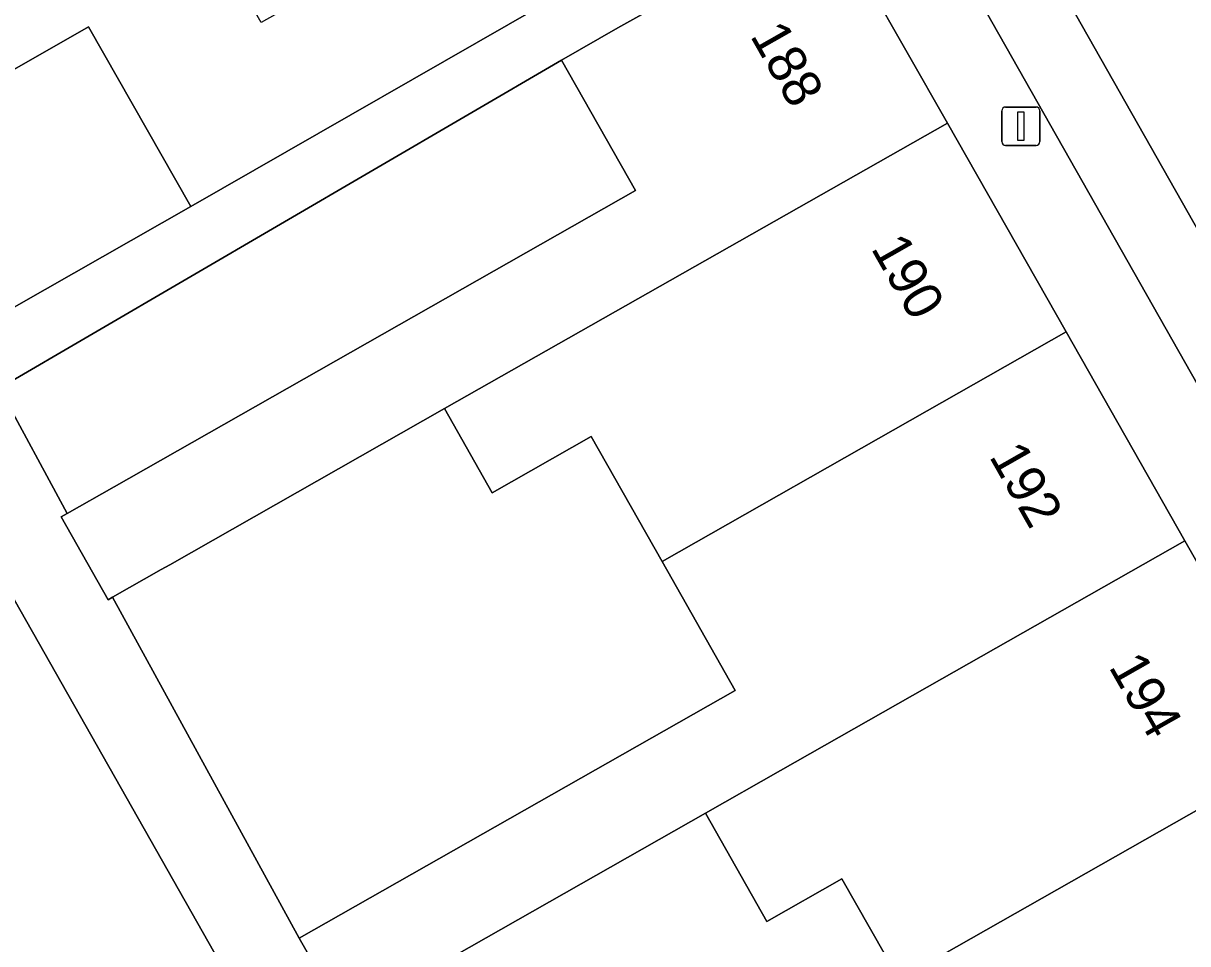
# Model space of a CAD drawing. Extents: x 159888 to 160761, y 384031 to 384750.
# Drawn here: x 160476.49 to 160506.78, y 384284.63 to 384308.57 of the extents above; entities that cross this region are included whole.
import ezdxf

# ---------------------------------------------------------------- set-up
doc = ezdxf.new("R2010")
doc.units = 0
for name, color, linetype in [('IMGEO_Erf', 7, 'Continuous'), ('IMGEO_Lichtmast', 7, 'Continuous'), ('IMGEO_Pand', 7, 'Continuous'), ('IMGEO_Pand_nummerreeks', 7, 'Continuous'), ('IMGEO_Parkeervlak_open', 7, 'Continuous'), ('IMGEO_Rijbaan_lokaal_open', 7, 'Continuous'), ('IMGEO_Voetpad_open', 7, 'Continuous')]:
    doc.layers.add(name, color=color, linetype=linetype)

msp = doc.modelspace()

# ---------------------------------------------------------------- linework, layer by layer
at = {"layer": 'IMGEO_Erf'}
for points in [[(160487.032, 384315.964), (160485.504, 384318.66), (160484.117, 384321.107), (160479.288, 384318.371), (160478.097, 384320.473), (160477.012, 384322.387), (160475.678, 384324.741), (160470.773, 384321.422), (160473.178, 384317.676), (160469.475, 384315.595), (160472.079, 384311.028), (160474.675, 384306.475), (160478.184, 384308.475), (160480.847, 384303.804), (160490.773, 384309.494), (160489.194, 384312.28), (160484.426, 384309.578), (160484.38, 384309.552), (160482.675, 384308.586), (160481.62, 384310.447), (160483.325, 384311.413), (160482.275, 384313.267)], [(160492.415, 384304.215), (160490.486, 384307.61), (160475.868, 384299.074), (160477.633, 384295.818), (160478.853, 384296.511)], [(160493.105, 384294.566), (160491.258, 384297.816), (160488.691, 384296.357), (160487.448, 384298.544), (160480.302, 384294.485), (160480.077, 384294.357), (160478.813, 384293.639), (160483.67, 384284.774), (160495.006, 384291.214)]]:
    msp.add_lwpolyline(points, close=True, dxfattribs=at)
for points in [[(160496.195, 384252.433), (160495.148, 384260.052), (160493.206, 384263.508), (160482.685, 384282.232), (160471.687, 384301.627)], [(160499.273, 384283.697), (160497.785, 384286.316), (160495.834, 384285.208), (160494.235, 384288.023), (160484.852, 384282.694)]]:
    msp.add_lwpolyline(points, dxfattribs=at)
at = {"layer": 'IMGEO_Lichtmast'}
for p, q in [((160501.941, 384305.489), (160501.941, 384306.289)), ((160501.941, 384306.289), (160501.941, 384305.489)), ((160502.041, 384306.389), (160502.831, 384306.389)), ((160502.831, 384306.389), (160502.041, 384306.389)), ((160502.931, 384306.289), (160502.931, 384305.489)), ((160502.931, 384305.489), (160502.931, 384306.289)), ((160502.831, 384305.389), (160502.041, 384305.389)), ((160502.041, 384305.389), (160502.831, 384305.389))]:
    msp.add_line(p, q, dxfattribs=at)
msp.add_lwpolyline([(160502.361, 384306.264), (160502.511, 384306.264), (160502.511, 384305.514), (160502.361, 384305.514), (160502.361, 384306.264)], dxfattribs=at)
for centre, start, end in [((160502.041, 384306.289), 90, 180), ((160502.041, 384306.289), 90, 180), ((160502.831, 384306.289), 0, 90), ((160502.831, 384306.289), 360, 90), ((160502.041, 384305.489), 180, 270), ((160502.041, 384305.489), 180, 270), ((160502.831, 384305.489), 270, 0), ((160502.831, 384305.489), 270, 0)]:
    msp.add_arc(centre, 0.1, start, end, dxfattribs=at)
at = {"layer": 'IMGEO_Pand'}
for points in [[(160493.639, 384302.061), (160500.525, 384305.972), (160497.383, 384311.495), (160492.966, 384309.015), (160491.956, 384308.446), (160490.486, 384307.61), (160492.415, 384304.215), (160478.853, 384296.511), (160477.633, 384295.818), (160477.473, 384295.727), (160478.696, 384293.573), (160478.813, 384293.639), (160480.077, 384294.357), (160480.302, 384294.485), (160487.448, 384298.544)], [(160472.807, 384305.476), (160475.499, 384300.755), (160480.847, 384303.804), (160478.184, 384308.475), (160474.675, 384306.475)], [(160503.615, 384300.54), (160500.525, 384305.972), (160493.639, 384302.061), (160487.448, 384298.544), (160488.691, 384296.357), (160491.258, 384297.816), (160493.105, 384294.566), (160500, 384298.486)], [(160500, 384291.298), (160506.705, 384295.108), (160503.615, 384300.54), (160500, 384298.486), (160493.105, 384294.566), (160495.006, 384291.214), (160483.67, 384284.774), (160484.852, 384282.694), (160494.235, 384288.023), (160496.187, 384289.132)], [(160509.796, 384289.676), (160506.705, 384295.108), (160500, 384291.298), (160496.187, 384289.132), (160494.235, 384288.023), (160495.834, 384285.208), (160497.785, 384286.316), (160499.273, 384283.697), (160500, 384284.11)], [(160512.886, 384284.244), (160509.796, 384289.676), (160500, 384284.11), (160499.273, 384283.697), (160500, 384282.418), (160501.27, 384280.182), (160500.843, 384279.939), (160499.464, 384279.155), (160500.554, 384277.236), (160501.934, 384278.02)]]:
    msp.add_lwpolyline(points, close=True, dxfattribs=at)
at = {"layer": 'IMGEO_Parkeervlak_open'}
for points in [[(160516.314, 384286.833), (160498.211, 384318.768)], [(160498.055, 384318.143), (160496.707, 384317.386), (160514.376, 384286.229), (160515.684, 384287.006)]]:
    msp.add_lwpolyline(points, dxfattribs=at)
at = {"layer": 'IMGEO_Rijbaan_lokaal_open'}
msp.add_lwpolyline([(160495.358, 384333.901), (160491.044, 384331.438), (160491.531, 384330.552), (160491.567, 384330.488), (160497.44, 384320.079), (160498.211, 384318.768), (160516.314, 384286.833), (160516.788, 384285.989), (160521.189, 384288.49), (160520.799, 384289.095), (160512.39, 384303.911), (160511.635, 384305.223), (160497.578, 384330.042)], close=True, dxfattribs=at)
at = {"layer": 'IMGEO_Voetpad_open'}
for points in [[(160486.257, 384333.016), (160485.596, 384332.555), (160485.451, 384332.462), (160486.16, 384331.218), (160488.821, 384326.551), (160491.412, 384322.008), (160494.003, 384317.464), (160496.663, 384312.799), (160497.383, 384311.495), (160500.525, 384305.972), (160503.615, 384300.54), (160506.705, 384295.108), (160509.796, 384289.676), (160512.886, 384284.244), (160515.577, 384279.514), (160516.041, 384278.668), (160533.512, 384250), (160556.908, 384211.788), (160559.072, 384207.22), (160560.667, 384202.459), (160562.778, 384192.752), (160563.394, 384187.766), (160564.326, 384177.793)], [(160515.684, 384287.006), (160514.376, 384286.229), (160496.707, 384317.386), (160496.463, 384317.453), (160495.432, 384319.312), (160495.494, 384319.503), (160490.011, 384329.209), (160491.327, 384329.879)], [(160484.852, 384282.694), (160483.67, 384284.774), (160478.813, 384293.639), (160478.696, 384293.573), (160477.473, 384295.727), (160477.633, 384295.818), (160475.868, 384299.074), (160490.486, 384307.61), (160491.956, 384308.446), (160492.966, 384309.015), (160497.383, 384311.495), (160496.663, 384312.799), (160492.245, 384310.328), (160490.773, 384309.494), (160480.847, 384303.804), (160475.499, 384300.755)], [(160471.687, 384301.627), (160482.685, 384282.232), (160493.206, 384263.508), (160495.148, 384260.052), (160496.195, 384252.433)]]:
    msp.add_lwpolyline(points, dxfattribs=at)

# ---------------------------------------------------------------- texts
at = {"layer": 'IMGEO_Pand_nummerreeks'}
for s, rotation, p in [('188', 299.6045, (160495.381, 384308.244)), ('190', 299.6102, (160498.524, 384302.717)), ('192', 299.6045, (160501.597, 384297.306)), ('194', 299.6045, (160504.707, 384291.833))]:
    msp.add_text(s, height=1, rotation=rotation, dxfattribs=at).set_placement(p)

doc.saveas('drawing.dxf')
